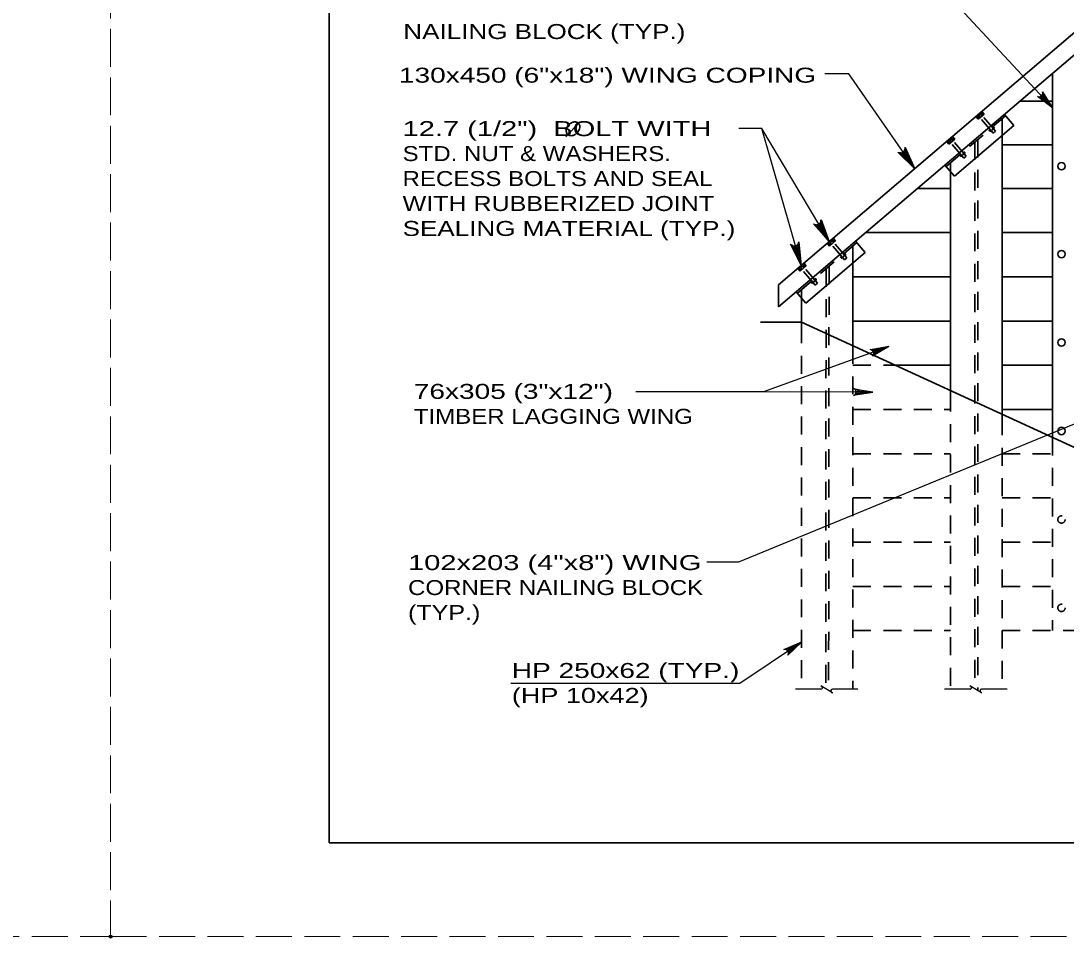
# Model space of a CAD drawing. Extents: x -6.4 to 73.1, y -66 to 0.
# Drawn here: x 33.28 to 41.66, y -66.01 to -58.66 of the extents above; entities that cross this region are included whole.
import ezdxf

# ---------------------------------------------------------------- set-up
doc = ezdxf.new("R2010")
doc.units = 0
doc.header["$LTSCALE"] = 0.048
doc.header["$PDMODE"] = 32
doc.header["$PDSIZE"] = 0.024
doc.linetypes.add('LONG_DASHED', pattern=[7.5, 6, -1.5])
doc.linetypes.add('MEDIUM_DASHED', pattern=[4.5, 3, -1.5])
for name, color, linetype, lineweight in [('1', 7, 'Continuous', 13), ('3', 7, 'Continuous', 35), ('4', 7, 'Continuous', 25), ('5', 7, 'Continuous', 25), ('63', 7, 'LONG_DASHED', 13), ('8', 7, 'Continuous', 25)]:
    doc.layers.add(name, color=color, linetype=linetype, lineweight=lineweight)
doc.layers.add('62', color=7, linetype='Continuous')

msp = doc.modelspace()

# ---------------------------------------------------------------- hatches: boundary and pattern name
at = {"layer": '4'}
for points in [[(41.54783, -59.35875), (41.4745, -59.26567), (41.46008, -59.27908)], [(40.11708, -61.29425), (40.13042, -61.33133), (40.23492, -61.27275)], [(39.98833, -61.61808), (39.98817, -61.65742), (40.10633, -61.63825)], [(39.42992, -63.68758), (39.451, -63.719), (39.5345, -63.64)]]:
    msp.add_hatch(color=256, dxfattribs=at).paths.add_polyline_path(points)

# ---------------------------------------------------------------- linework, layer by layer
at = {"layer": '1', "lineweight": 35}
msp.add_lwpolyline([(35.75, -65.25), (67.25, -65.25), (67.25, -44.75), (35.75, -44.75)], close=True, dxfattribs=at)
at = {"layer": '3'}
for p, q in [((41.78142, -58.70642), (39.35275, -60.777)), ((41.78142, -58.88358), (39.35275, -60.95417)), ((41.54783, -59.08275), (41.54783, -62.00117)), ((41.28475, -59.307), (41.54783, -59.307)), ((41.16117, -59.4125), (41.23792, -59.50258)), ((40.76208, -59.90808), (41.23792, -59.50258)), ((41.14325, -59.58325), (41.14325, -61.83975)), ((41.14325, -59.65625), (41.54783, -59.65625)), ((40.68542, -59.81808), (40.76217, -59.90817)), ((40.72983, -59.87025), (40.72983, -61.65017)), ((40.46533, -60.00558), (40.72983, -60.00558)), ((41.14325, -60.00558), (41.54783, -60.00558)), ((40.04975, -60.35992), (40.72983, -60.35992)), ((41.14325, -60.35992), (41.54783, -60.35992)), ((39.96942, -60.4285), (40.04617, -60.51858)), ((39.57033, -60.92408), (40.04617, -60.51858)), ((39.94792, -60.60233), (39.94792, -61.26733)), ((39.94792, -60.71425), (40.72983, -60.71425)), ((41.14325, -60.71425), (41.54783, -60.71425)), ((39.35275, -60.777), (39.35275, -60.95417)), ((39.49367, -60.83408), (39.57042, -60.92417)), ((39.5345, -60.882), (39.5345, -61.10458)), ((39.20717, -61.07825), (39.5345, -61.07825)), ((39.53575, -61.07825), (42.0525, -62.23267)), ((39.94792, -61.06858), (40.72983, -61.06858)), ((41.14325, -61.06858), (41.54783, -61.06858)), ((40.28717, -61.42292), (40.72983, -61.42292)), ((41.14325, -61.42292), (41.54783, -61.42292)), ((41.14325, -61.77725), (41.54783, -61.77725))]:
    msp.add_line(p, q, dxfattribs=at)
at = {"layer": '3', "linetype": 'MEDIUM_DASHED'}
for p, q in [((40.95208, -59.45108), (40.9335, -59.42933)), ((40.95917, -59.44517), (40.951, -59.43542)), ((40.99975, -59.41033), (40.95208, -59.45108)), ((40.95225, -59.42925), (40.97775, -59.4075)), ((40.95917, -59.42867), (40.96717, -59.43817)), ((41.07275, -59.563), (40.96658, -59.43883)), ((40.97583, -59.41433), (40.984, -59.42383)), ((40.99975, -59.41033), (40.98108, -59.38858)), ((40.99275, -59.41642), (40.98442, -59.40692)), ((41.0915, -59.54692), (40.98533, -59.42275)), ((41.038, -59.53717), (41.04617, -59.54675)), ((41.05417, -59.53983), (41.046, -59.53025)), ((41.05258, -59.54642), (41.078, -59.52458)), ((41.07092, -59.5255), (41.06275, -59.516)), ((41.07142, -59.50842), (41.07958, -59.51808)), ((41.0915, -59.54692), (41.07275, -59.563)), ((40.71658, -59.65183), (40.698, -59.63)), ((40.76425, -59.61117), (40.71658, -59.65183)), ((40.71683, -59.62992), (40.74233, -59.60825)), ((40.72367, -59.62942), (40.73167, -59.63892)), ((40.74042, -59.61508), (40.7485, -59.62458)), ((40.76425, -59.61117), (40.74575, -59.58933)), ((40.75725, -59.61717), (40.749, -59.60767)), ((40.85575, -59.74792), (40.74983, -59.6235)), ((40.72367, -59.64583), (40.7155, -59.63617)), ((40.837, -59.764), (40.73108, -59.6395)), ((40.83575, -59.70942), (40.84392, -59.71908)), ((40.80225, -59.73808), (40.81042, -59.74767)), ((40.81842, -59.74075), (40.81025, -59.73117)), ((40.81683, -59.74733), (40.84225, -59.72558)), ((40.83525, -59.72642), (40.82708, -59.71692)), ((40.85575, -59.74792), (40.837, -59.764)), ((39.76033, -60.46717), (39.74175, -60.44542)), ((39.76742, -60.46125), (39.75925, -60.4515)), ((39.808, -60.42642), (39.76033, -60.46717)), ((39.7605, -60.44533), (39.786, -60.42358)), ((39.76742, -60.44475), (39.77542, -60.45425)), ((39.881, -60.57908), (39.77483, -60.45492)), ((39.78408, -60.43042), (39.79225, -60.43992)), ((39.808, -60.42642), (39.78933, -60.40467)), ((39.801, -60.4325), (39.79267, -60.423)), ((39.89975, -60.563), (39.79358, -60.43883)), ((39.86242, -60.55592), (39.85425, -60.54633)), ((39.86083, -60.5625), (39.88625, -60.54067)), ((39.87917, -60.54158), (39.871, -60.53208)), ((39.87967, -60.5245), (39.88783, -60.53417)), ((39.5725, -60.62725), (39.52483, -60.66792)), ((39.52508, -60.646), (39.55058, -60.62433)), ((39.54867, -60.63117), (39.55675, -60.64067)), ((39.5725, -60.62725), (39.554, -60.60542)), ((39.5655, -60.63325), (39.55725, -60.62375)), ((39.84625, -60.55325), (39.85442, -60.56283)), ((39.89975, -60.563), (39.881, -60.57908)), ((39.52483, -60.66792), (39.50625, -60.64608)), ((39.53192, -60.66192), (39.52375, -60.65225)), ((39.53192, -60.6455), (39.53992, -60.655)), ((39.64525, -60.78008), (39.53933, -60.65558)), ((39.664, -60.764), (39.55808, -60.63958)), ((39.6105, -60.75417), (39.61867, -60.76375)), ((39.62667, -60.75683), (39.6185, -60.74725)), ((39.62508, -60.76342), (39.6505, -60.74167)), ((39.6435, -60.7425), (39.63533, -60.733)), ((39.644, -60.7255), (39.65217, -60.73517)), ((39.664, -60.764), (39.64525, -60.78008)), ((39.5345, -61.10192), (39.5345, -64.01875)), ((39.94792, -61.26733), (39.94792, -64.01875)), ((39.94792, -61.42292), (40.28717, -61.42292)), ((40.72983, -61.65017), (40.72983, -64.01875)), ((39.94792, -61.77725), (40.72983, -61.77725)), ((41.14325, -61.83975), (41.14325, -64.01875)), ((41.54783, -62.00117), (41.54783, -63.54892)), ((39.94792, -62.13158), (40.72983, -62.13158)), ((41.14325, -62.13158), (41.54783, -62.13158)), ((39.94792, -62.48592), (40.72983, -62.48592)), ((41.14325, -62.48592), (41.54783, -62.48592)), ((39.94792, -62.84025), (40.72983, -62.84025)), ((41.14325, -62.84025), (41.54783, -62.84025)), ((39.94792, -63.19458), (40.72983, -63.19458)), ((41.14325, -63.19458), (41.54783, -63.19458)), ((39.94792, -63.54892), (40.72983, -63.54892)), ((41.14325, -63.54892), (41.93017, -63.54892))]:
    msp.add_line(p, q, dxfattribs=at)
at = {"layer": '3'}
for centre in [(41.61906, -59.82822), (41.61906, -60.53186), (41.61906, -61.24052), (41.61906, -61.94918)]:
    msp.add_circle(centre, 0.02953, dxfattribs=at)
at = {"layer": '3', "linetype": 'MEDIUM_DASHED'}
for centre in [(41.61906, -62.65784), (41.61906, -63.3665)]:
    msp.add_circle(centre, 0.02953, dxfattribs=at)
for centre, radius, start, end in [((40.9561, -59.43329), 0.00557, 57.9534, 203.04979), ((40.9763, -59.43177), 0.01754, 91.55159, 169.4516), ((40.9816, -59.41223), 0.00613, 132.32866, 199.21465), ((40.9816, -59.41223), 0.00613, 61.78854, 132.32866), ((41.0491, -59.54204), 0.00557, 238.02194, 23.11832), ((41.05373, -59.52232), 0.01754, 271.62013, 349.52013), ((41.07387, -59.52011), 0.00613, 241.85707, 308.74307), ((41.07387, -59.52011), 0.00613, 308.74307, 19.28318), ((40.7206, -59.634), 0.00557, 57.83288, 202.92926), ((40.7408, -59.63253), 0.01754, 91.43107, 169.33107), ((40.74615, -59.61299), 0.00613, 132.20813, 199.09413), ((40.74615, -59.61299), 0.00613, 61.66802, 132.20813), ((40.81338, -59.74294), 0.00557, 237.90141, 22.9978), ((40.81805, -59.72324), 0.01754, 271.4996, 349.39961), ((40.83819, -59.72107), 0.00613, 241.73655, 308.62254), ((40.83819, -59.72107), 0.00613, 308.62254, 19.16266), ((39.76435, -60.44937), 0.00557, 57.9534, 203.04979), ((39.78455, -60.44786), 0.01754, 91.55159, 169.4516), ((39.78985, -60.42831), 0.00613, 132.32866, 199.21465), ((39.78985, -60.42831), 0.00613, 61.78854, 132.32866), ((39.86198, -60.5384), 0.01754, 271.62013, 349.52013), ((39.88212, -60.53619), 0.00613, 241.85707, 308.74307), ((39.88212, -60.53619), 0.00613, 308.74307, 19.28318), ((39.54905, -60.64861), 0.01754, 91.43107, 169.33107), ((39.5544, -60.62907), 0.00613, 132.20813, 199.09413), ((39.5544, -60.62907), 0.00613, 61.66802, 132.20813), ((39.85735, -60.55812), 0.00557, 238.02194, 23.11832), ((39.52885, -60.65008), 0.00557, 57.83288, 202.92926), ((39.62163, -60.75903), 0.00557, 237.90141, 22.9978), ((39.6263, -60.73932), 0.01754, 271.4996, 349.39961), ((39.64644, -60.73715), 0.00613, 241.73655, 308.62254), ((39.64644, -60.73715), 0.00613, 308.62254, 19.16266)]:
    msp.add_arc(centre, radius, start, end, dxfattribs=at)
at = {"layer": '4'}
for p, q in [((41.54783, -59.35875), (40.77258, -58.52733)), ((40.23492, -61.27283), (39.23083, -61.63425)), ((40.10225, -61.63825), (39.23083, -61.63425)), ((41.812, -61.8575), (39.03, -62.99983)), ((39.5345, -63.64), (39.0425, -63.97108)), ((39.0425, -63.97108), (37.20725, -63.97108))]:
    msp.add_line(p, q, dxfattribs=at)
for points in [[(41.54783, -59.35875), (41.42567, -59.26875), (41.43933, -59.27175), (41.45067, -59.26925), (41.45917, -59.26367), (41.46533, -59.25558), (41.46858, -59.24442), (41.46658, -59.23058), (41.54783, -59.35875), (41.46858, -59.24442), (41.46533, -59.25558), (41.54783, -59.35875), (41.45917, -59.26367), (41.45067, -59.26925), (41.54783, -59.35875), (41.43933, -59.27175)], [(40.23492, -61.27283), (40.10408, -61.34967), (40.11217, -61.33825), (40.11433, -61.32683), (40.11258, -61.31683), (40.10758, -61.308), (40.09867, -61.30067), (40.08517, -61.297), (40.23492, -61.27283), (40.09867, -61.30067), (40.10758, -61.308), (40.23492, -61.27283), (40.11258, -61.31683), (40.11433, -61.32683), (40.23492, -61.27283), (40.11217, -61.33825)], [(40.10225, -61.63825), (39.953, -61.6655), (39.9645, -61.65758), (39.9705, -61.64767), (39.97225, -61.63767), (39.97058, -61.62767), (39.96467, -61.61758), (39.95325, -61.60958), (40.10225, -61.63825), (39.96467, -61.61758), (39.97058, -61.62767), (40.10225, -61.63825), (39.97225, -61.63767), (39.9705, -61.64767), (40.10225, -61.63825), (39.9645, -61.65758)], [(39.5345, -63.64), (39.42642, -63.74642), (39.4315, -63.73342), (39.43083, -63.72183), (39.42667, -63.71258), (39.41967, -63.70525), (39.40917, -63.70025), (39.39517, -63.70008), (39.5345, -63.64), (39.40917, -63.70025), (39.41967, -63.70525), (39.5345, -63.64), (39.42667, -63.71258), (39.43083, -63.72183), (39.5345, -63.64), (39.4315, -63.73342)]]:
    msp.add_lwpolyline(points, dxfattribs=at)
for points in [[(41.54783, -59.35875), (41.4745, -59.26567), (41.46008, -59.27908)], [(40.11708, -61.29425), (40.13042, -61.33133), (40.23492, -61.27275)], [(39.98833, -61.61808), (39.98817, -61.65742), (40.10633, -61.63825)], [(39.42992, -63.68758), (39.451, -63.719), (39.5345, -63.64)]]:
    msp.add_lwpolyline(points, close=True, dxfattribs=at)
at = {"layer": '5', "lineweight": 35}
msp.add_line((37.6475, -59.5935), (37.7595, -59.47092), dxfattribs=at)
at = {"layer": '5'}
for p, q in [((39.5335, -60.62292), (39.2175, -59.52483)), ((39.23083, -61.63425), (38.20858, -61.63425)), ((39.03, -62.99983), (38.77692, -62.99983))]:
    msp.add_line(p, q, dxfattribs=at)
for points in [[(40.44283, -59.84767), (39.91617, -59.08758), (39.72175, -59.08758)], [(39.75783, -60.43167), (39.2175, -59.52483), (39.03283, -59.52483)], [(40.44283, -59.84767), (40.30792, -59.71433), (40.31608, -59.71742), (40.32425, -59.7205), (40.3315, -59.72), (40.33875, -59.7195), (40.3445, -59.71683), (40.35025, -59.71408), (40.35475, -59.70967), (40.35933, -59.70525), (40.36233, -59.69867), (40.36533, -59.692), (40.36533, -59.68333), (40.36533, -59.67458), (40.44283, -59.84767), (40.36533, -59.68333), (40.36533, -59.692), (40.44283, -59.84767), (40.36233, -59.69867), (40.35933, -59.70525), (40.44283, -59.84767), (40.35475, -59.70967), (40.35025, -59.71408), (40.44283, -59.84767), (40.3445, -59.71683), (40.33875, -59.7195), (40.44283, -59.84767), (40.3315, -59.72), (40.32425, -59.7205), (40.44283, -59.84767), (40.31608, -59.71742)], [(39.75783, -60.43167), (39.63233, -60.28942), (39.64033, -60.29308), (39.64825, -60.29667), (39.6555, -60.29667), (39.66275, -60.29667), (39.66867, -60.29433), (39.67458, -60.29208), (39.67942, -60.28792), (39.68425, -60.28383), (39.68775, -60.27742), (39.69125, -60.27108), (39.69183, -60.26233), (39.69242, -60.25367), (39.75783, -60.43167), (39.69183, -60.26233), (39.69125, -60.27108), (39.75783, -60.43167), (39.68775, -60.27742), (39.68425, -60.28383), (39.75783, -60.43167), (39.67942, -60.28792), (39.67458, -60.29208), (39.75783, -60.43167), (39.66867, -60.29433), (39.66275, -60.29667), (39.75783, -60.43167), (39.6555, -60.29667), (39.64825, -60.29667), (39.75783, -60.43167), (39.64033, -60.29308)], [(39.5335, -60.62292), (39.44833, -60.45342), (39.45508, -60.459), (39.46183, -60.4645), (39.46892, -60.46633), (39.47592, -60.46817), (39.48225, -60.4675), (39.4885, -60.46675), (39.49425, -60.464), (39.49992, -60.46125), (39.50492, -60.456), (39.50992, -60.45067), (39.51275, -60.44242), (39.5155, -60.43408), (39.5335, -60.62292), (39.51275, -60.44242), (39.50992, -60.45067), (39.5335, -60.62292), (39.50492, -60.456), (39.49992, -60.46125), (39.5335, -60.62292), (39.49425, -60.464), (39.4885, -60.46675), (39.5335, -60.62292), (39.48225, -60.4675), (39.47592, -60.46817), (39.5335, -60.62292), (39.46892, -60.46633), (39.46183, -60.4645), (39.5335, -60.62292), (39.45508, -60.459)]]:
    msp.add_lwpolyline(points, dxfattribs=at)
at = {"layer": '5', "lineweight": 35}
msp.add_spline([(37.74783, -59.483), (37.73908, -59.47617), (37.73033, -59.47375), (37.71933, -59.47275), (37.71308, -59.47275), (37.70233, -59.47525), (37.6925, -59.47975), (37.68558, -59.48367), (37.67233, -59.49425), (37.662, -59.50775), (37.65575, -59.52042), (37.65208, -59.532), (37.651, -59.54275), (37.65208, -59.552), (37.65658, -59.56517), (37.66133, -59.572), (37.671, -59.57925), (37.6855, -59.58275), (37.702, -59.58225), (37.72283, -59.57275), (37.73808, -59.55967), (37.74958, -59.54375), (37.75708, -59.52717), (37.75958, -59.50875), (37.75633, -59.49692), (37.74833, -59.483)], degree=3, dxfattribs=at)
at = {"layer": '62'}
msp.add_point((34, -66), dxfattribs=at)
at = {"layer": '63'}
for points in [[(0, -66), (34, -66), (34, -44), (0, -44)], [(34, -66), (68, -66), (68, -44), (34, -44)]]:
    msp.add_lwpolyline(points, close=True, dxfattribs=at)
at = {"layer": '8', "linetype": 'MEDIUM_DASHED', "lineweight": 35}
for p, q in [((40.69508, -59.82942), (41.17083, -59.42392)), ((41.14325, -59.44742), (41.14325, -59.58325)), ((40.94833, -59.6135), (40.94833, -64.02892)), ((40.92475, -59.63367), (40.92475, -64.01408)), ((40.72983, -59.80717), (40.72983, -59.87025)), ((39.50333, -60.84542), (39.97908, -60.43992)), ((39.94792, -60.4665), (39.94792, -60.60233)), ((39.75658, -60.62958), (39.753, -64.02892)), ((39.733, -60.64967), (39.72942, -64.01408)), ((39.5345, -60.81892), (39.5345, -60.882))]:
    msp.add_line(p, q, dxfattribs=at)
at = {"layer": '8'}
for p, q in [((39.69075, -64.01875), (39.48675, -64.01875)), ((39.988, -64.01875), (39.784, -64.01875)), ((40.88608, -64.01875), (40.68208, -64.01875)), ((41.18333, -64.01875), (40.97933, -64.01875))]:
    msp.add_line(p, q, dxfattribs=at)
for points in [[(39.77717, -64.04417), (39.78292, -64.04775), (39.69058, -63.98967), (39.69675, -63.99358)], [(40.9725, -64.04417), (40.97825, -64.04775), (40.88583, -63.98967), (40.89208, -63.99358)]]:
    msp.add_lwpolyline(points, dxfattribs=at)
for centre, start, end in [((39.6895, -64.00514), 275.32859, 57.86724), ((39.78401, -64.03236), 90, 240), ((40.88483, -64.00514), 275.32859, 57.86724), ((40.97933, -64.03236), 90, 240)]:
    msp.add_arc(centre, 0.01364, start, end, dxfattribs=at)

# ---------------------------------------------------------------- texts
at = {"layer": '4'}
for s, width, p in [('HP 250x62 (TYP.)', 1.4, (37.21475, -63.928)), ('(HP 10x42)', 1.35, (37.21475, -64.128))]:
    msp.add_text(s, height=0.12, dxfattribs=dict(at, width=width)).set_placement(p)
at = {"layer": '5'}
for s, width, p in [('NAILING BLOCK (TYP.)', 1.3, (36.34492, -58.80875)), ('130x450 (6"x18") WING COPING', 1.4, (36.31008, -59.1585)), ('12.7 (1/2")  BOLT WITH', 1.45, (36.33933, -59.58658)), ('STD. NUT & WASHERS.', 1.2, (36.33933, -59.78658)), ('RECESS BOLTS AND SEAL', 1.2, (36.33933, -59.98658)), ('WITH RUBBERIZED JOINT', 1.25, (36.33933, -60.18658)), ('SEALING MATERIAL (TYP.)', 1.3, (36.33933, -60.38658)), ('76x305 (3"x12")', 1.4, (36.42917, -61.69183)), ('TIMBER LAGGING WING', 1.2, (36.42917, -61.89183)), ('102x203 (4"x8") WING', 1.45, (36.383, -63.06358)), ('CORNER NAILING BLOCK', 1.2, (36.383, -63.26358)), ('(TYP.)', 1.25, (36.383, -63.46358))]:
    msp.add_text(s, height=0.12, dxfattribs=dict(at, width=width)).set_placement(p)

doc.saveas('drawing.dxf')
